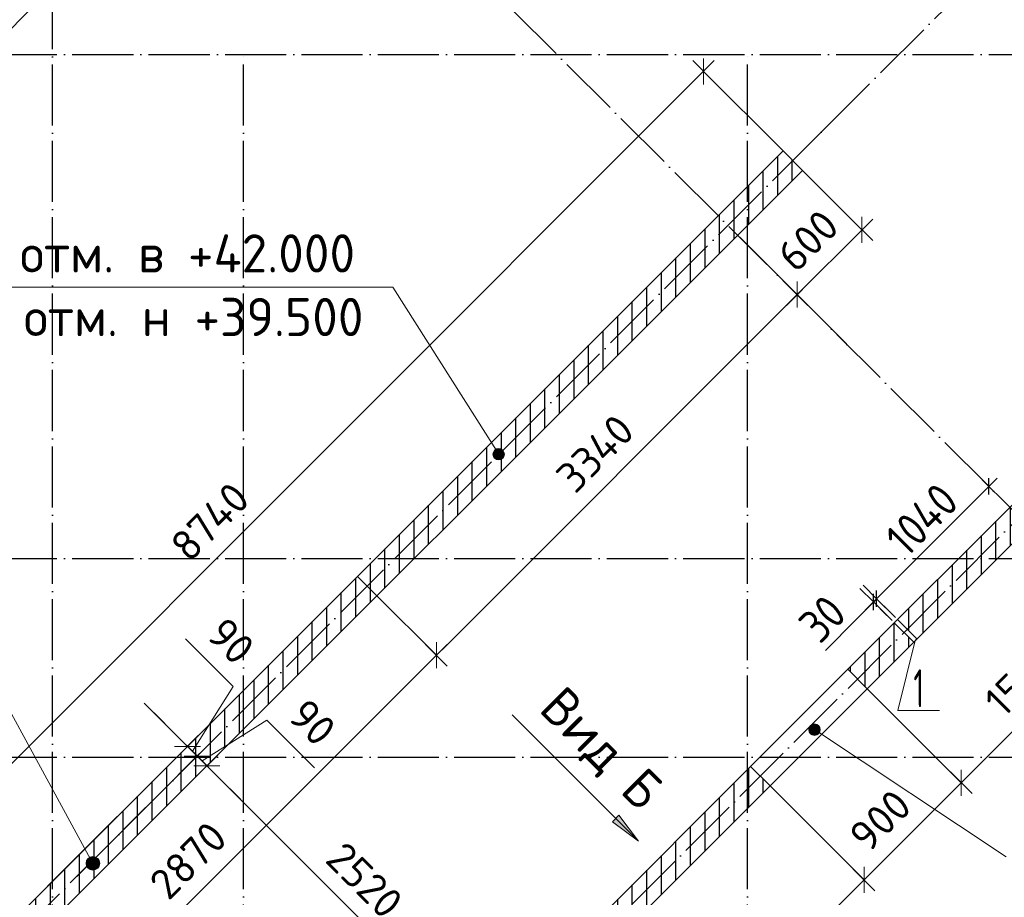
# Model space of a CAD drawing. Header units: millimetres. Extents: x -49773 to 2322955, y -3321 to 58485.
# Tile 535 of 580: x 2113873 to 2120320, y 20322 to 26068. Entities that reach past the tile are written whole.
import ezdxf

# ---------------------------------------------------------------- set-up
doc = ezdxf.new("R2010")
doc.units = ezdxf.units.MM
doc.header["$PDMODE"] = 65
doc.linetypes.add('______11', pattern=[500, 400, -50, 0, -50])
doc.linetypes.add('______5', pattern=[1100, 800, -100, 100, -100])
for name, color, linetype, lineweight in [('Standard', 7, 'Continuous', 25), ('Высотная отметка (окна)', 7, 'Continuous', 13), ('Высотная отметка (отверстия)', 7, 'Continuous', 13), ('Высотная отметки_ общее', 7, 'Continuous', 13), ('Макрос окна_ общее', 7, 'Continuous', 13), ('Размерная линия_ общее', 7, 'Continuous', 13), ('СПДС_РАЗМЕРЫ', 152, 'Continuous', 25), ('Стена_ общее', 7, 'Continuous', 35), ('тонкая', 7, 'Continuous', 25)]:
    doc.layers.add(name, color=color, linetype=linetype, lineweight=lineweight)
doc.layers.add('Осевая линия_ общее', color=7, linetype='______5', lineweight=13, true_color=0xa0a0a0)
doc.styles.add('ISOCPEUR', font='txt')
doc.dimstyles.new('__________2', dxfattribs={"dimtxt": 250, "dimasz": 200, "dimexe": 0, "dimexo": 0, "dimgap": 100, "dimtad": 1, "dimdec": 0, "dimrnd": 1, "dimzin": 12, "dimdsep": 46, "dimtxsty": 'ISOCPEUR', "dimblk": 'ALL_ML_STRICH', "dimblk1": 'ALL_ML_STRICH', "dimblk2": 'ALL_ML_STRICH', "dimsah": 1, "dimcen": 0, "dimclrd": 7, "dimclre": 7, "dimclrt": 7, "dimadec": 0, "dimazin": 0, "dimtfac": 1, "dimtdec": 0, "dimtmove": 1, "dimatfit": 3, "dimfxl": 0, "dimtzin": 0, "dimlwd": 0, "dimlwe": 13, "dimarcsym": 0})

# ---------------------------------------------------------------- blocks, each defined once
blk = doc.blocks.new('ALL_ML_STRICH')
at = {"color": 0, "linetype": 'ByBlock', "lineweight": -2}
for p, q in [((0, -0.5), (0, 0.5)), ((-1, 0), (0.5, 0)), ((-0.3, -0.3), (0.3, 0.3))]:
    blk.add_line(p, q, dxfattribs=at)
blk = doc.blocks.new('*D372')
at = {"layer": 'Defpoints', "color": 0}
for p in [(2118870.740491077, 25209.08150546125), (2112169.946895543, 19549.64560880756), (2112690.625744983, 19028.9667593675)]:
    blk.add_point(p, dxfattribs=at)
at = {"layer": 'СПДС_РАЗМЕРЫ', "color": 7, "lineweight": 13}
for p, q in [((2118870.740491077, 25209.08150546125), (2118350.061641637, 25729.76035490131)), ((2112690.625744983, 19028.9667593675), (2112169.946895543, 19549.64560880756))]:
    blk.add_line(p, q, dxfattribs=at)
at = {"layer": 'СПДС_РАЗМЕРЫ', "color": 7, "lineweight": 0}
blk.add_line((2118208.640285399, 25588.33899866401), (2112311.368251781, 19691.06696504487), dxfattribs=at)
at = {"layer": 'СПДС_РАЗМЕРЫ', "color": 7, "lineweight": 0, "xscale": 200, "yscale": 200, "zscale": 200}
for p, rotation in [((2118350.061641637, 25729.76035490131), 45), ((2112169.946895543, 19549.64560880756), 225)]:
    blk.add_blockref('ALL_ML_STRICH', p, dxfattribs=dict(at, rotation=rotation))
at = {"layer": 'СПДС_РАЗМЕРЫ', "color": 7, "insert": (2115118.582912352, 22781.12433809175), "char_height": 200, "attachment_point": 5, "rotation": 45, "style": 'ISOCPEUR'}
blk.add_mtext('8740', dxfattribs=at)
blk = doc.blocks.new('*D374')
at = {"layer": 'Defpoints', "color": 0}
for p in [(2118998.017102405, 25081.80489413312), (2118573.752576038, 24657.54036776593), (2118963.111295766, 24268.18164803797)]:
    blk.add_point(p, dxfattribs=at)
at = {"layer": 'СПДС_РАЗМЕРЫ', "color": 7, "lineweight": 13}
for p, q in [((2118998.017102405, 25081.80489413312), (2119387.375822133, 24692.44617440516)), ((2118573.752576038, 24657.54036776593), (2118963.111295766, 24268.18164803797))]:
    blk.add_line(p, q, dxfattribs=at)
at = {"layer": 'СПДС_РАЗМЕРЫ', "color": 7, "lineweight": 0}
blk.add_line((2119245.954465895, 24551.02481816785), (2119104.532652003, 24409.60300427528), dxfattribs=at)
at = {"layer": 'СПДС_РАЗМЕРЫ', "color": 7, "lineweight": 0, "xscale": 200, "yscale": 200, "zscale": 200}
for p, rotation in [((2119387.375822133, 24692.44617440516), 45), ((2118963.111295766, 24268.18164803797), 225)]:
    blk.add_blockref('ALL_ML_STRICH', p, dxfattribs=dict(at, rotation=rotation))
at = {"layer": 'СПДС_РАЗМЕРЫ', "color": 7, "insert": (2119033.822202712, 24621.73526745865), "char_height": 200, "attachment_point": 5, "rotation": 45, "style": 'ISOCPEUR'}
blk.add_mtext('600', dxfattribs=at)
blk = doc.blocks.new('*D375')
at = {"layer": 'Defpoints', "color": 0}
for p in [(2116212.005170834, 22295.81365187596), (2114182.623917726, 20266.41170945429), (2114571.982637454, 19877.05298972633)]:
    blk.add_point(p, dxfattribs=at)
at = {"layer": 'СПДС_РАЗМЕРЫ', "color": 7, "lineweight": 13}
for p, q in [((2116212.005170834, 22295.81365187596), (2116601.374235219, 21906.44458749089)), ((2114182.623917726, 20266.41170945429), (2114571.982637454, 19877.05298972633))]:
    blk.add_line(p, q, dxfattribs=at)
at = {"layer": 'СПДС_РАЗМЕРЫ', "color": 7, "lineweight": 0}
blk.add_line((2116459.952878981, 21765.02323125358), (2114713.403993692, 20018.47434596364), dxfattribs=at)
at = {"layer": 'СПДС_РАЗМЕРЫ', "color": 7, "lineweight": 0, "xscale": 200, "yscale": 200, "zscale": 200}
for p, rotation in [((2116601.374235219, 21906.44458749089), 44.9999999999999), ((2114571.982637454, 19877.05298972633), 224.9999999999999)]:
    blk.add_blockref('ALL_ML_STRICH', p, dxfattribs=dict(at, rotation=rotation))
at = {"layer": 'СПДС_РАЗМЕРЫ', "color": 7, "insert": (2114976.256616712, 20564.1696814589), "char_height": 200, "attachment_point": 5, "rotation": 44.9999999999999, "style": 'ISOCPEUR'}
blk.add_mtext('2870', dxfattribs=at)
blk = doc.blocks.new('*D379')
at = {"layer": 'Defpoints', "color": 0}
for p in [(2115098.859200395, 21182.64086140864), (2114182.623917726, 20266.41170945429), (2115964.469723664, 18484.55427468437)]:
    blk.add_point(p, dxfattribs=at)
at = {"layer": 'СПДС_РАЗМЕРЫ', "color": 7, "lineweight": 13}
for p, q in [((2114182.623917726, 20266.41170945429), (2115098.859200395, 21182.64086140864)), ((2115964.469723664, 18484.55427468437), (2116880.704859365, 19400.78327967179))]:
    blk.add_line(p, q, dxfattribs=at)
at = {"layer": 'СПДС_РАЗМЕРЫ', "color": 7, "lineweight": 0}
blk.add_line((2116739.283976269, 19542.20510904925), (2115240.280083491, 21041.21903203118), dxfattribs=at)
at = {"layer": 'СПДС_РАЗМЕРЫ', "color": 7, "lineweight": 0, "xscale": 200, "yscale": 200, "zscale": 200}
for p, rotation in [((2115098.859200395, 21182.64086140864), 134.9998083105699), ((2116880.704859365, 19400.78327967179), 314.9998083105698)]:
    blk.add_blockref('ALL_ML_STRICH', p, dxfattribs=dict(at, rotation=rotation))
at = {"layer": 'СПДС_РАЗМЕРЫ', "color": 7, "insert": (2116131.203859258, 20433.13295363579), "char_height": 200, "attachment_point": 5, "rotation": 314.99980831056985, "style": 'ISOCPEUR'}
blk.add_mtext('2520', dxfattribs=at)
blk = doc.blocks.new('*D380')
at = {"layer": 'Defpoints', "color": 0}
for p in [(2115035.220680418, 21246.2798072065), (2114246.682503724, 20457.74690678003), (2114182.623917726, 20266.41170945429)]:
    blk.add_point(p, dxfattribs=at)
at = {"layer": 'СПДС_РАЗМЕРЫ', "color": 7, "lineweight": 0}
for p, q in [((2114893.799797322, 21387.70163658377), (2114752.378914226, 21529.12346596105)), ((2115491.848214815, 21481.09708730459), (2115067.039940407, 21214.46033430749)), ((2115802.974157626, 21169.96906267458), (2115491.848214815, 21481.09708730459)), ((2115098.859200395, 21182.64086140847), (2115035.220680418, 21246.2798072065)), ((2115240.280083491, 21041.21903203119), (2115381.700966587, 20899.79720265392))]:
    blk.add_line(p, q, dxfattribs=at)
at = {"layer": 'СПДС_РАЗМЕРЫ', "color": 7, "lineweight": 13}
for p, q in [((2114246.682503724, 20457.74690678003), (2115035.220680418, 21246.2798072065)), ((2114182.623917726, 20266.41170945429), (2115098.859200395, 21182.64086140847))]:
    blk.add_line(p, q, dxfattribs=at)
at = {"layer": 'СПДС_РАЗМЕРЫ', "color": 7, "lineweight": 0, "xscale": 200, "yscale": 200, "zscale": 200}
for p, rotation in [((2115035.220680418, 21246.2798072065), 314.9998083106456), ((2115098.859200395, 21182.64086140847), 134.9998083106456)]:
    blk.add_blockref('ALL_ML_STRICH', p, dxfattribs=dict(at, rotation=rotation))
at = {"layer": 'СПДС_РАЗМЕРЫ', "color": 7, "insert": (2115788.833015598, 21466.95395808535), "char_height": 200, "attachment_point": 5, "rotation": 314.99980831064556, "style": 'ISOCPEUR'}
blk.add_mtext('90', dxfattribs=at)
blk = doc.blocks.new('*D381')
at = {"layer": 'Defpoints', "color": 0}
for p in [(2115035.220680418, 21246.27980720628), (2114246.682503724, 20457.74690677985), (2114055.346877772, 20393.68960105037)]:
    blk.add_point(p, dxfattribs=at)
at = {"layer": 'СПДС_РАЗМЕРЫ', "color": 7, "lineweight": 0}
for p, q in [((2114958.915073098, 22014.03379500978), (2115270.041015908, 21702.90577037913)), ((2115270.041015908, 21702.90577037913), (2115003.401420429, 21278.09928010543)), ((2114830.161277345, 21451.34058238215), (2114688.74039425, 21592.76241175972)), ((2114971.582160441, 21309.91875300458), (2115035.220680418, 21246.27980720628)), ((2115176.641563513, 21104.85797782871), (2115318.062446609, 20963.43614845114))]:
    blk.add_line(p, q, dxfattribs=at)
at = {"layer": 'СПДС_РАЗМЕРЫ', "color": 7, "lineweight": 13}
for p, q in [((2114055.346877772, 20393.68960105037), (2114971.582160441, 21309.91875300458)), ((2114246.682503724, 20457.74690677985), (2115035.220680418, 21246.27980720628))]:
    blk.add_line(p, q, dxfattribs=at)
at = {"layer": 'СПДС_РАЗМЕРЫ', "color": 7, "lineweight": 0, "xscale": 200, "yscale": 200, "zscale": 200}
for p, rotation in [((2114971.582160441, 21309.91875300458), 314.9998083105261), ((2115035.220680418, 21246.27980720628), 134.999808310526)]:
    blk.add_blockref('ALL_ML_STRICH', p, dxfattribs=dict(at, rotation=rotation))
at = {"layer": 'СПДС_РАЗМЕРЫ', "color": 7, "insert": (2115255.89987388, 21999.89066578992), "char_height": 200, "attachment_point": 5, "rotation": 314.999808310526, "style": 'ISOCPEUR'}
blk.add_mtext('90', dxfattribs=at)
blk = doc.blocks.new('*D388')
at = {"layer": 'Defpoints', "color": 0}
for p in [(2119422.445947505, 21687.52665273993), (2118785.938061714, 21051.2423323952), (2119401.64173865, 20435.53865545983)]:
    blk.add_point(p, dxfattribs=at)
at = {"layer": 'СПДС_РАЗМЕРЫ', "color": 7, "lineweight": 13}
for p, q in [((2119422.445947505, 21687.52665273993), (2120038.037841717, 21071.93475852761)), ((2118785.938061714, 21051.2423323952), (2119401.64173865, 20435.53865545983))]:
    blk.add_line(p, q, dxfattribs=at)
at = {"layer": 'СПДС_РАЗМЕРЫ', "color": 7, "lineweight": 0}
blk.add_line((2119896.61648548, 20930.51340229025), (2119543.063094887, 20576.96001169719), dxfattribs=at)
at = {"layer": 'СПДС_РАЗМЕРЫ', "color": 7, "lineweight": 0, "xscale": 200, "yscale": 200, "zscale": 200}
for p, rotation in [((2120038.037841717, 21071.93475852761), 45.00000000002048), ((2119401.64173865, 20435.53865545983), 225.0000000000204)]:
    blk.add_blockref('ALL_ML_STRICH', p, dxfattribs=dict(at, rotation=rotation))
at = {"layer": 'СПДС_РАЗМЕРЫ', "color": 7, "insert": (2119507.707441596, 20824.44707088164), "char_height": 200, "attachment_point": 5, "rotation": 45.00000000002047, "style": 'ISOCPEUR'}
blk.add_mtext('900', dxfattribs=at)
blk = doc.blocks.new('*D389')
at = {"layer": 'Defpoints', "color": 0}
for p in [(2120419.303113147, 22811.98983065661), (2119422.334164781, 21687.63843546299), (2120037.814276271, 21072.15832397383)]:
    blk.add_point(p, dxfattribs=at)
at = {"layer": 'СПДС_РАЗМЕРЫ', "color": 7, "lineweight": 13}
for p, q in [((2120419.303113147, 22811.98983065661), (2121098.47444805, 22132.81849575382)), ((2119422.334164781, 21687.63843546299), (2120037.814276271, 21072.15832397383))]:
    blk.add_line(p, q, dxfattribs=at)
at = {"layer": 'СПДС_РАЗМЕРЫ', "color": 7, "lineweight": 0}
blk.add_line((2120957.053091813, 21991.39713951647), (2120179.235632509, 21213.57968021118), dxfattribs=at)
at = {"layer": 'СПДС_РАЗМЕРЫ', "color": 7, "lineweight": 0, "xscale": 200, "yscale": 200, "zscale": 200}
for p, rotation in [((2121098.47444805, 22132.81849575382), 45.00000000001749), ((2120037.814276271, 21072.15832397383), 225.0000000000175)]:
    blk.add_blockref('ALL_ML_STRICH', p, dxfattribs=dict(at, rotation=rotation))
at = {"layer": 'СПДС_РАЗМЕРЫ', "color": 7, "insert": (2120426.723005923, 21743.90976610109), "char_height": 200, "attachment_point": 5, "rotation": 45.000000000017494, "style": 'ISOCPEUR'}
blk.add_mtext('1500', dxfattribs=at)
blk = doc.blocks.new('*D390')
at = {"layer": 'Defpoints', "color": 0}
for p in [(2118785.938061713, 21051.24233239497), (2114783.608525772, 17049.11949216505), (2115399.191985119, 16433.53603281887)]:
    blk.add_point(p, dxfattribs=at)
at = {"layer": 'СПДС_РАЗМЕРЫ', "color": 7, "lineweight": 13}
for p, q in [((2118785.938061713, 21051.24233239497), (2119401.418173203, 20435.76222090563)), ((2114783.608525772, 17049.11949216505), (2115399.191985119, 16433.53603281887))]:
    blk.add_line(p, q, dxfattribs=at)
at = {"layer": 'СПДС_РАЗМЕРЫ', "color": 7, "lineweight": 0}
blk.add_line((2119259.996816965, 20294.34086466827), (2115540.613341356, 16574.95738905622), dxfattribs=at)
at = {"layer": 'СПДС_РАЗМЕРЫ', "color": 7, "lineweight": 0, "xscale": 200, "yscale": 200, "zscale": 200}
for p, rotation in [((2119401.418173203, 20435.76222090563), 45.00000000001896), ((2115399.191985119, 16433.53603281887), 225.000000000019)]:
    blk.add_blockref('ALL_ML_STRICH', p, dxfattribs=dict(at, rotation=rotation))
at = {"layer": 'СПДС_РАЗМЕРЫ', "color": 7, "insert": (2117739.717943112, 19056.9047032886), "char_height": 200, "attachment_point": 5, "rotation": 45.00000000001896, "style": 'ISOCPEUR'}
blk.add_mtext('5660', dxfattribs=at)
blk = doc.blocks.new('*D1033')
at = {"layer": 'Defpoints', "color": 0}
for p in [(2118573.752576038, 24657.54036776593), (2116212.005170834, 22295.81365187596), (2116601.363890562, 21906.454932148)]:
    blk.add_point(p, dxfattribs=at)
at = {"layer": 'СПДС_РАЗМЕРЫ', "color": 7, "lineweight": 13}
for p, q in [((2118573.752576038, 24657.54036776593), (2118963.100951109, 24268.19199269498)), ((2116212.005170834, 22295.81365187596), (2116601.363890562, 21906.454932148))]:
    blk.add_line(p, q, dxfattribs=at)
at = {"layer": 'СПДС_РАЗМЕРЫ', "color": 7, "lineweight": 0}
blk.add_line((2118821.679594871, 24126.77063645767), (2116742.785246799, 22047.87628838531), dxfattribs=at)
at = {"layer": 'СПДС_РАЗМЕРЫ', "color": 7, "lineweight": 0, "xscale": 200, "yscale": 200, "zscale": 200}
for p, rotation in [((2118963.100951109, 24268.19199269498), 45.00000000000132), ((2116601.363890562, 21906.454932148), 225.0000000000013)]:
    blk.add_blockref('ALL_ML_STRICH', p, dxfattribs=dict(at, rotation=rotation))
at = {"layer": 'СПДС_РАЗМЕРЫ', "color": 7, "insert": (2117640.811064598, 23228.7448186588), "char_height": 200, "attachment_point": 5, "rotation": 45.00000000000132, "style": 'ISOCPEUR'}
blk.add_mtext('3340', dxfattribs=at)

msp = doc.modelspace()

# ---------------------------------------------------------------- hatches: boundary and pattern name
at = {"layer": 'Высотная отметка (окна)', "linetype": 'Continuous', "lineweight": 13, "transparency": 33554687}
for points in [[(2117041.466716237, 23241.33516689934), (2116976.964763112, 23241.33516689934), (2116971.715739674, 23222.58516689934)], [(2117041.466716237, 23241.33516689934), (2116971.715739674, 23222.58516689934), (2117046.715739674, 23222.58516689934)], [(2117046.715739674, 23222.58516689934), (2116971.715739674, 23222.58516689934), (2116976.964763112, 23203.84127041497)], [(2117027.965739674, 23254.83614346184), (2116990.465739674, 23254.83614346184), (2116976.964763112, 23241.33516689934)], [(2117027.965739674, 23254.83614346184), (2116976.964763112, 23241.33516689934), (2117041.466716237, 23241.33516689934)], [(2117046.715739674, 23222.58516689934), (2116976.964763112, 23203.84127041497), (2117041.466716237, 23203.84127041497)], [(2116990.465739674, 23254.83614346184), (2117027.965739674, 23254.83614346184), (2117009.215739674, 23260.08516689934)], [(2117041.466716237, 23203.84127041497), (2116976.964763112, 23203.84127041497), (2116990.465739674, 23190.34029385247)], [(2117041.466716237, 23203.84127041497), (2116990.465739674, 23190.34029385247), (2117027.965739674, 23190.34029385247)], [(2117027.965739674, 23190.34029385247), (2116990.465739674, 23190.34029385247), (2117009.215739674, 23185.09127041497)], [(2119109.027728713, 21438.19883569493), (2119044.525775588, 21438.19883569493), (2119039.276752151, 21419.44883569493)], [(2119109.027728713, 21438.19883569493), (2119039.276752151, 21419.44883569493), (2119114.276752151, 21419.44883569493)], [(2119114.276752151, 21419.44883569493), (2119039.276752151, 21419.44883569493), (2119044.525775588, 21400.70493921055)], [(2119095.526752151, 21451.69981225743), (2119058.026752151, 21451.69981225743), (2119044.525775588, 21438.19883569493)], [(2119095.526752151, 21451.69981225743), (2119044.525775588, 21438.19883569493), (2119109.027728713, 21438.19883569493)], [(2119114.276752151, 21419.44883569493), (2119044.525775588, 21400.70493921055), (2119109.027728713, 21400.70493921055)], [(2119058.026752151, 21451.69981225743), (2119095.526752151, 21451.69981225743), (2119076.776752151, 21456.94883569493)], [(2119109.027728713, 21400.70493921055), (2119044.525775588, 21400.70493921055), (2119058.026752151, 21387.20396264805)], [(2119109.027728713, 21400.70493921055), (2119058.026752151, 21387.20396264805), (2119095.526752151, 21387.20396264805)], [(2119095.526752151, 21387.20396264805), (2119058.026752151, 21387.20396264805), (2119076.776752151, 21381.95493921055)]]:
    msp.add_hatch(color=7, dxfattribs=at).paths.add_polyline_path(points)
at = {"layer": 'Высотная отметки_ общее', "linetype": 'Continuous', "lineweight": 13, "transparency": 33554687}
for points in [[(2114310.329386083, 20558.24274747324), (2114382.491251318, 20510.23859708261), (2114323.067423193, 20577.82892911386)], [(2114323.067423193, 20577.82892911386), (2114395.229288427, 20529.83088223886), (2114344.124552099, 20587.95466153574)], [(2114323.067423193, 20577.82892911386), (2114382.491251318, 20510.23859708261), (2114395.229288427, 20529.83088223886)], [(2114344.124552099, 20587.95466153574), (2114395.229288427, 20529.83088223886), (2114396.694132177, 20552.69465177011)], [(2114344.124552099, 20587.95466153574), (2114396.694132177, 20552.69465177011), (2114366.982218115, 20586.48981778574)], [(2114366.982218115, 20586.48981778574), (2114396.694132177, 20552.69465177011), (2114386.568399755, 20573.75178067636)], [(2114308.852335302, 20535.38508145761), (2114361.434122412, 20500.11286466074), (2114310.329386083, 20558.24274747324)], [(2114338.57035288, 20501.58991544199), (2114308.852335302, 20535.38508145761), (2114318.978067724, 20514.32184903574)], [(2114308.852335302, 20535.38508145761), (2114338.57035288, 20501.58991544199), (2114361.434122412, 20500.11286466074)], [(2114310.329386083, 20558.24274747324), (2114361.434122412, 20500.11286466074), (2114382.491251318, 20510.23859708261)]]:
    msp.add_hatch(color=7, dxfattribs=at).paths.add_polyline_path(points)
at = {"layer": 'Осевая линия_ общее', "linetype": 'Continuous', "lineweight": 13, "transparency": 33554687}
msp.add_hatch(color=7, dxfattribs=at).paths.add_polyline_path([(2117754.054596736, 20816.56196002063), (2117923.761950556, 20689.27928673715), (2117796.474961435, 20858.98232471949)])
at = {"layer": 'тонкая'}
h = msp.add_hatch(dxfattribs=at)
h.set_pattern_fill('ANSI31', color=256, scale=30, angle=45)
h.set_pattern_definition([(90, (0, 0), (-95.25, 5.832380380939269e-15), [])])
edge = h.paths.add_edge_path()
edge.add_line((2112810.83273897, 19021.89714202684), (2112747.194463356, 19085.53547774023))
edge.add_line((2114088.336926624, 20426.67794100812), (2112747.194463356, 19085.53547774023))
edge.add_line((2114088.336926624, 20299.40132968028), (2114088.336926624, 20426.67794100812))
edge.add_line((2112810.83273897, 19021.89714202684), (2114088.336926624, 20299.40132968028))
edge = h.paths.add_edge_path()
edge.add_line((2114055.341321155, 20139.12911288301), (2114088.336926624, 20172.12471835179))
edge.add_line((2112874.471014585, 18958.25880631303), (2114055.341321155, 20139.12911288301))
edge.add_line((2112874.471014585, 18958.25880631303), (2112810.83273897, 19021.89714202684))
edge.add_line((2112810.83273897, 19021.89714202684), (2114088.336926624, 20299.40132968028))
edge.add_line((2114088.336926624, 20172.1247183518), (2114088.336926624, 20299.40132968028))
edge = h.paths.add_edge_path()
edge.add_line((2114088.336926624, 20106.13351374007), (2114088.336926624, 20172.1247183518))
edge.add_line((2114088.336926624, 20172.1247183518), (2114088.336926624, 20299.40132968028))
edge.add_line((2114088.336926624, 20299.40132968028), (2115028.382092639, 21239.44649569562))
edge.add_line((2115028.382092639, 21239.44649569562), (2115155.658703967, 21239.44649569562))
edge.add_line((2114182.623917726, 20266.41170945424), (2115155.658703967, 21239.44649569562))
edge.add_line((2115338.330823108, 19110.69726160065), (2114182.623917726, 20266.41170945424))
edge.add_line((2115338.330823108, 18856.13985690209), (2115338.330823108, 19110.69726160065))
edge.add_line((2114088.336926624, 20106.13351374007), (2115338.330823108, 18856.13985690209))
edge = h.paths.add_edge_path()
edge.add_line((2114088.336926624, 20299.40132968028), (2114088.336926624, 20426.67794100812))
edge.add_line((2114901.105481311, 21239.44649569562), (2114088.336926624, 20426.67794100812))
edge.add_line((2114901.105481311, 21239.44649569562), (2115028.382092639, 21239.44649569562))
edge.add_line((2114088.336926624, 20299.40132968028), (2115028.382092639, 21239.44649569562))
edge = h.paths.add_edge_path()
edge.add_line((2114783.609061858, 17049.11895607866), (2115338.330823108, 17603.81008542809))
edge.add_line((2114783.609061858, 17049.11895607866), (2114720.020680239, 17112.70739774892))
edge.add_line((2115338.330823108, 17731.01754061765), (2114720.020680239, 17112.70739774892))
edge.add_line((2115338.330823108, 17603.81008542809), (2115338.330823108, 17731.01754061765))
edge = h.paths.add_edge_path()
edge.add_line((2114720.020680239, 17112.70739774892), (2114656.321793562, 17176.40634458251))
edge.add_line((2115338.330823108, 17858.41537412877), (2114656.321793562, 17176.40634458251))
edge.add_line((2115338.330823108, 17731.01754061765), (2115338.330823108, 17858.41537412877))
edge.add_line((2115338.330823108, 17731.01754061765), (2114720.020680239, 17112.70739774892))
edge = h.paths.add_edge_path()
edge.add_line((2116342.983884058, 18684.37764382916), (2116379.504384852, 18644.92615325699))
edge.add_line((2116131.14747812, 18396.58296086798), (2116379.504384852, 18644.92615325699))
edge.add_line((2116052.693502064, 18445.38021957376), (2116131.14747812, 18396.58296086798))
edge.add_line((2116287.344206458, 18680.03092396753), (2116052.693502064, 18445.38021957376))
edge.add_arc((2116312.414424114, 18717.40048674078), 45.00000039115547, 236.1434202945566, 312.7906318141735)
edge = h.paths.add_edge_path()
edge.add_line((2115974.149143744, 18494.23369476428), (2116052.693502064, 18445.38021957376))
edge.add_line((2118638.330823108, 21158.41537412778), (2115974.149143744, 18494.23369476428))
edge.add_line((2118638.330823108, 21031.01754061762), (2118638.330823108, 21158.41537412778))
edge.add_line((2118638.330823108, 21031.01754061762), (2116349.783986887, 18742.4707043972))
edge.add_arc((2116312.414424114, 18717.40048674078), 45.00000039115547, 33.85657970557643, 236.1434202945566)
edge.add_line((2116287.344206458, 18680.03092396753), (2116052.693502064, 18445.38021957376))
edge = h.paths.add_edge_path()
edge.add_arc((2116312.414424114, 18717.40048674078), 45.00000039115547, 312.7906318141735, 393.8565797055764)
edge.add_line((2118638.330823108, 21031.01754061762), (2116349.783986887, 18742.4707043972))
edge.add_line((2118638.330823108, 20903.6278584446), (2118638.330823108, 21031.01754061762))
edge.add_line((2116379.504384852, 18644.92615325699), (2118638.330823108, 20903.6278584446))
edge.add_line((2116342.983884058, 18684.37764382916), (2116379.504384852, 18644.92615325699))
edge = h.paths.add_edge_path()
edge.add_line((2120273.918659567, 22539.44649569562), (2119751.00781092, 22016.53564704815))
edge.add_line((2119743.981627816, 22016.53564704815), (2119751.00781092, 22016.53564704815))
edge.add_line((2119683.915278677, 22076.60199618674), (2119743.981627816, 22016.53564704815))
edge.add_line((2120146.759778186, 22539.44649569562), (2119683.915278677, 22076.60199618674))
edge.add_line((2120146.759778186, 22539.44649569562), (2120273.918659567, 22539.44649569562))
edge = h.paths.add_edge_path()
edge.add_line((2120355.633668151, 22875.65927565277), (2120019.467595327, 22539.44649569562))
edge.add_line((2120419.303113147, 22811.98983065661), (2120355.633668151, 22875.65927565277))
edge.add_line((2120419.303113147, 22811.98983065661), (2120146.759778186, 22539.44649569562))
edge.add_line((2120019.467595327, 22539.44649569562), (2120146.759778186, 22539.44649569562))
edge = h.paths.add_edge_path()
edge.add_line((2120146.759778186, 22539.44649569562), (2120273.918659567, 22539.44649569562))
edge.add_line((2120419.303113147, 22811.98983065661), (2120146.759778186, 22539.44649569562))
edge.add_line((2120482.882553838, 22748.41038996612), (2120419.303113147, 22811.98983065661))
edge.add_line((2120482.882553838, 22748.41038996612), (2120273.918659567, 22539.44649569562))
edge = h.paths.add_edge_path()
edge.add_line((2120826.214096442, 23091.74193257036), (2120482.882553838, 22748.41038996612))
edge.add_line((2120482.882553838, 22748.41038996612), (2120419.303113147, 22811.98983065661))
edge.add_line((2120843.56628337, 23236.25300087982), (2120419.303113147, 22811.98983065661))
edge.add_line((2120894.53790093, 23185.2789395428), (2120843.56628337, 23236.25300087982))
edge.add_line((2120845.517086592, 23149.63664013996), (2120894.53790093, 23185.2789395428))
edge.add_arc((2120815.186773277, 23127.58392390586), 37.50000265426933, 36.02033823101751, 287.1012951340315)
edge = h.paths.add_edge_path()
edge.add_arc((2115591.218535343, 18732.41109384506), 45.00000039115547, 328.1189746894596, 688.1189746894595)
edge.add_line((2115629.430134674, 18708.64402183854), (2115922.937922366, 18526.08634703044))
edge.add_line((2115964.469723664, 18484.5542746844), (2115922.937922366, 18526.08634703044))
edge.add_line((2115974.149143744, 18494.23369476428), (2115964.469723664, 18484.5542746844))
edge.add_line((2115974.149143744, 18494.23369476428), (2116052.693502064, 18445.38021957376))
edge.add_line((2116052.693502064, 18445.38021957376), (2115338.330823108, 17731.01754061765))
edge.add_line((2115338.330823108, 17731.01754061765), (2115338.330823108, 17858.41537412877))
edge.add_line((2115837.193112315, 18357.27766333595), (2115338.330823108, 17858.41537412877))
edge.add_line((2115338.330823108, 18856.13985690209), (2115837.193112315, 18357.27766333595))
edge.add_line((2115338.330823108, 18856.13985690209), (2115338.330823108, 19110.69726160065))
edge.add_line((2115922.937922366, 18526.08634703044), (2115338.330823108, 19110.69726160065))
edge.add_line((2115629.430134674, 18708.64402183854), (2115922.937922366, 18526.08634703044))
edge = h.paths.add_edge_path()
edge.add_line((2116328.382092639, 22539.44649569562), (2116983.876803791, 23194.94120684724))
edge.add_line((2116201.105481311, 22539.44649569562), (2116328.382092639, 22539.44649569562))
edge.add_line((2116960.718704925, 23299.05971930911), (2116201.105481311, 22539.44649569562))
edge.add_line((2116989.132623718, 23254.25405782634), (2116960.718704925, 23299.05971930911))
edge.add_arc((2117009.215739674, 23222.58516689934), 37.50000265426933, 122.3811998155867, 227.4910856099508)
edge = h.paths.add_edge_path()
edge.add_line((2115338.330823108, 21549.39522616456), (2115338.330823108, 21676.6718374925))
edge.add_line((2116201.105481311, 22539.44649569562), (2115338.330823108, 21676.6718374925))
edge.add_line((2116201.105481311, 22539.44649569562), (2116328.382092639, 22539.44649569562))
edge.add_line((2115338.330823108, 21549.39522616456), (2116328.382092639, 22539.44649569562))
edge = h.paths.add_edge_path()
edge.add_line((2115338.330823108, 21549.39522616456), (2116328.382092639, 22539.44649569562))
edge.add_line((2116328.382092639, 22539.44649569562), (2116455.658703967, 22539.44649569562))
edge.add_line((2115338.330823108, 21422.11861483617), (2116455.658703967, 22539.44649569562))
edge.add_line((2115338.330823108, 21422.11861483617), (2115338.330823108, 21549.39522616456))
edge = h.paths.add_edge_path()
edge.add_line((2115028.382092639, 21239.44649569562), (2115338.330823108, 21549.39522616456))
edge.add_line((2114901.105481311, 21239.44649569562), (2115028.382092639, 21239.44649569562))
edge.add_line((2115338.330823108, 21676.6718374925), (2114901.105481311, 21239.44649569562))
edge.add_line((2115338.330823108, 21549.39522616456), (2115338.330823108, 21676.6718374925))
edge = h.paths.add_edge_path()
edge.add_line((2115338.330823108, 21422.11861483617), (2115338.330823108, 21549.39522616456))
edge.add_line((2115155.658703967, 21239.44649569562), (2115338.330823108, 21422.11861483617))
edge.add_line((2115028.382092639, 21239.44649569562), (2115155.658703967, 21239.44649569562))
edge.add_line((2115028.382092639, 21239.44649569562), (2115338.330823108, 21549.39522616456))
edge = h.paths.add_edge_path()
edge.add_arc((2117009.215739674, 23222.58516689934), 37.50000265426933, 227.4910856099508, 402.5089143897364)
edge.add_line((2117036.859699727, 23247.92410278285), (2118510.114270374, 24721.17867342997))
edge.add_line((2118573.752576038, 24657.54036776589), (2118510.114270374, 24721.17867342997))
edge.add_line((2116455.658703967, 22539.44649569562), (2118573.752576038, 24657.54036776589))
edge.add_line((2116328.382092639, 22539.44649569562), (2116455.658703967, 22539.44649569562))
edge.add_line((2116328.382092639, 22539.44649569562), (2116983.876803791, 23194.94120684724))
edge = h.paths.add_edge_path()
edge.add_line((2118510.114270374, 24721.17867342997), (2118638.330823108, 24849.39522616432))
edge.add_line((2118510.114270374, 24721.17867342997), (2118446.47596471, 24784.81697909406))
edge.add_line((2118638.330823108, 24976.6718374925), (2118446.47596471, 24784.81697909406))
edge.add_line((2118638.330823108, 24849.39522616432), (2118638.330823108, 24976.6718374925))
edge = h.paths.add_edge_path()
edge.add_line((2118573.752576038, 24657.54036776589), (2118638.330823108, 24722.11861483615))
edge.add_line((2118573.752576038, 24657.54036776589), (2118510.114270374, 24721.17867342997))
edge.add_line((2118510.114270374, 24721.17867342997), (2118638.330823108, 24849.39522616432))
edge.add_line((2118638.330823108, 24722.11861483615), (2118638.330823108, 24849.39522616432))
edge = h.paths.add_edge_path()
edge.add_line((2118446.47596471, 24784.81697909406), (2116960.718704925, 23299.05971930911))
edge.add_line((2118510.114270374, 24721.17867342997), (2118446.47596471, 24784.81697909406))
edge.add_line((2117036.859699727, 23247.92410278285), (2118510.114270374, 24721.17867342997))
edge.add_arc((2117009.215739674, 23222.58516689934), 37.50000265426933, 42.50891438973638, 122.3811998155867)
edge.add_line((2116989.132623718, 23254.25405782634), (2116960.718704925, 23299.05971930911))
edge = h.paths.add_edge_path()
edge.add_line((2112754.264050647, 18965.32845370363), (2112810.83273897, 19021.89714202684))
edge.add_line((2112690.625744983, 19028.96675936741), (2112754.264050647, 18965.32845370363))
edge.add_line((2112747.194463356, 19085.53547774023), (2112690.625744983, 19028.9667593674))
edge.add_line((2112810.83273897, 19021.89714202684), (2112747.194463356, 19085.53547774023))
edge = h.paths.add_edge_path()
edge.add_line((2112874.471014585, 18958.25880631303), (2112810.83273897, 19021.89714202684))
edge.add_line((2112817.902356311, 18901.69014803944), (2112874.471014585, 18958.25880631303))
edge.add_line((2112754.264050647, 18965.32845370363), (2112817.902356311, 18901.69014803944))
edge.add_line((2112754.264050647, 18965.32845370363), (2112810.83273897, 19021.89714202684))
edge = h.paths.add_edge_path()
edge.add_line((2114720.020680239, 17112.70739774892), (2114663.454591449, 17056.14130895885))
edge.add_line((2114599.754147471, 17119.83869849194), (2114663.454591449, 17056.14130895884))
edge.add_line((2114656.321793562, 17176.40634458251), (2114599.754147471, 17119.83869849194))
edge.add_line((2114720.020680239, 17112.70739774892), (2114656.321793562, 17176.40634458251))
edge = h.paths.add_edge_path()
edge.add_line((2114727.042965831, 16992.55598364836), (2114783.609061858, 17049.11895607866))
edge.add_line((2114663.454591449, 17056.14130895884), (2114727.042965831, 16992.55598364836))
edge.add_line((2114720.020680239, 17112.70739774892), (2114663.454591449, 17056.14130895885))
edge.add_line((2114783.609061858, 17049.11895607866), (2114720.020680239, 17112.70739774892))
edge = h.paths.add_edge_path()
edge.add_line((2118722.2468383, 21114.93355580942), (2118785.945755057, 21051.23463905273))
edge.add_line((2118638.330823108, 20903.6278584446), (2118785.945755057, 21051.23463905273))
edge.add_line((2118638.330823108, 20903.6278584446), (2118638.330823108, 21031.01754061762))
edge.add_line((2118722.2468383, 21114.93355580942), (2118638.330823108, 21031.01754061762))
edge = h.paths.add_edge_path()
edge.add_line((2118722.2468383, 21114.93355580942), (2118638.330823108, 21031.01754061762))
edge.add_line((2118638.330823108, 21031.01754061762), (2118638.330823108, 21158.41537412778))
edge.add_line((2118658.547921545, 21178.63247256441), (2118638.330823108, 21158.41537412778))
edge.add_line((2118658.547921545, 21178.63247256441), (2118722.2468383, 21114.93355580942))
edge = h.paths.add_edge_path()
edge.add_line((2119599.081735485, 22119.00222716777), (2119662.698622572, 22055.38534008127))
edge.add_line((2119662.698622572, 22055.38534008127), (2119358.642941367, 21751.32965887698))
edge.add_line((2119358.642941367, 21751.32965887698), (2119295.047175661, 21814.92542458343))
edge.add_line((2119599.081735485, 22119.00222716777), (2119295.047175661, 21814.92542458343))
edge = h.paths.add_edge_path()
edge.add_line((2119662.698622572, 22055.38534008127), (2119358.642941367, 21751.32965887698))
edge.add_line((2119662.698622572, 22055.38534008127), (2119726.278063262, 21991.80589939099))
edge.add_line((2119726.278063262, 21991.80589939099), (2119422.222382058, 21687.75021818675))
edge.add_line((2119422.222382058, 21687.75021818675), (2119358.642941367, 21751.32965887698))
edge = h.paths.add_edge_path()
edge.add_line((2120019.467595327, 22539.44649569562), (2120146.759778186, 22539.44649569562))
edge.add_line((2120146.759778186, 22539.44649569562), (2119683.915278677, 22076.60199618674))
edge.add_line((2119620.296917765, 22140.22035709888), (2119683.915278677, 22076.60199618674))
edge.add_line((2120019.467595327, 22539.44649569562), (2119620.296917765, 22140.22035709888))
edge = h.paths.add_edge_path()
edge.add_line((2120843.56628337, 23236.25300087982), (2120419.303113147, 22811.98983065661))
edge.add_line((2120419.303113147, 22811.98983065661), (2120355.633668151, 22875.65927565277))
edge.add_line((2120779.868893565, 23299.95344458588), (2120355.633668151, 22875.65927565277))
edge.add_line((2120843.56628337, 23236.25300087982), (2120779.868893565, 23299.95344458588))
edge = h.paths.add_edge_path()
edge.add_line((2115338.330823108, 17603.81008542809), (2115338.330823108, 17731.01754061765))
edge.add_line((2116052.693502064, 18445.38021957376), (2115338.330823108, 17731.01754061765))
edge.add_line((2116052.693502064, 18445.38021957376), (2116131.14747812, 18396.58296086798))
edge.add_line((2115338.330823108, 17603.81008542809), (2116131.14747812, 18396.58296086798))
edge = h.paths.add_edge_path()
edge.add_line((2118638.330823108, 24849.39522616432), (2118934.378796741, 25145.44319979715))
edge.add_line((2118638.330823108, 24849.39522616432), (2118638.330823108, 24976.6718374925))
edge.add_line((2118870.740491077, 25209.08150546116), (2118638.330823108, 24976.6718374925))
edge.add_line((2118934.378796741, 25145.44319979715), (2118870.740491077, 25209.08150546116))
edge = h.paths.add_edge_path()
edge.add_line((2118638.330823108, 24722.11861483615), (2118998.017102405, 25081.80489413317))
edge.add_line((2118638.330823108, 24722.11861483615), (2118638.330823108, 24849.39522616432))
edge.add_line((2118638.330823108, 24849.39522616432), (2118934.378796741, 25145.44319979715))
edge.add_line((2118998.017102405, 25081.80489413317), (2118934.378796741, 25145.44319979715))

# ---------------------------------------------------------------- linework, layer by layer
at = {"layer": 'Высотная отметка (окна)', "color": 7, "linetype": 'Continuous', "lineweight": 13, "transparency": 33554687}
for p, q in [((2116971.715739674, 23222.58516689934), (2116971.715739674, 23222.58516689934)), ((2117009.215739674, 23260.08516689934), (2117009.215739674, 23260.08516689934)), ((2117046.715739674, 23222.58516689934), (2117046.715739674, 23222.58516689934)), ((2117009.215739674, 23185.09127041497), (2117009.215739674, 23185.09127041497)), ((2119039.276752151, 21419.44883569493), (2119039.276752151, 21419.44883569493)), ((2119076.776752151, 21456.94883569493), (2119076.776752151, 21456.94883569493)), ((2119076.776752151, 21419.44883569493), (2120331.454028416, 20587.17402155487)), ((2119114.276752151, 21419.44883569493), (2119114.276752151, 21419.44883569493)), ((2119076.776752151, 21381.95493921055), (2119076.776752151, 21381.95493921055))]:
    msp.add_line(p, q, dxfattribs=at)
for centre in [(2117009.215739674, 23222.58516689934), (2119076.776752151, 21419.44883569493)]:
    msp.add_circle(centre, 37.50000265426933, dxfattribs=at)
at = {"layer": 'Высотная отметка (отверстия)', "color": 7, "linetype": 'Continuous', "lineweight": 13, "transparency": 33554687}
msp.add_lwpolyline([(2119736.886391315, 22002.4142274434), (2119621.435236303, 21544.60688557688), (2119895.676799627, 21544.60688557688)], dxfattribs=at)
at = {"layer": 'Высотная отметки_ общее', "color": 7, "linetype": 'Continuous', "lineweight": 13, "transparency": 33554687}
for p, q in [((2114323.067423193, 20577.82892911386), (2114323.067423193, 20577.82892911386)), ((2114386.568399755, 20573.75178067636), (2114386.568399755, 20573.75178067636)), ((2114318.978067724, 20514.32184903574), (2114318.978067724, 20514.32184903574)), ((2114382.491251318, 20510.23859708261), (2114382.491251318, 20510.23859708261))]:
    msp.add_line(p, q, dxfattribs=at)
for points in [[(2117009.215739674, 23222.58516689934), (2116315.398601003, 24316.659380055), (2113781.304601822, 24316.659380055)], [(2114352.77323374, 20544.03376309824), (2113542.298793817, 22029.22058901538), (2111036.979105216, 22029.22058901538)]]:
    msp.add_lwpolyline(points, dxfattribs=at)
msp.add_circle((2114352.77323374, 20544.03376309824), 45.00000039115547, dxfattribs=at)
at = {"layer": 'Макрос окна_ общее', "color": 7, "linetype": 'Continuous', "lineweight": -3, "transparency": 33554687}
for p, q in [((2119620.207730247, 22140.30954461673), (2119598.991074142, 22119.09288851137)), ((2119747.494719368, 22013.02255549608), (2119620.207730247, 22140.30954461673)), ((2119726.278063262, 21991.80589939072), (2119747.494719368, 22013.02255549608))]:
    msp.add_line(p, q, dxfattribs=at)
at = {"layer": 'Осевая линия_ общее', "color": 253, "linetype": '______11', "lineweight": -3, "true_color": 0xa0a0a0, "transparency": 33554687}
for p, q in [((2114088.336926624, 12372.36185621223), (2114088.336926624, 42959.44161288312)), ((2108384.339791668, 20577.53310097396), (2117901.996594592, 30095.18990389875)), ((2121274.896985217, 21956.39595858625), (2114811.945325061, 28419.3476187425)), ((2111375.407069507, 17586.47147256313), (2120893.061047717, 27104.12545077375)), ((2105215.274311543, 25839.44039218), (2125238.330823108, 25839.44039218)), ((2115338.330823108, 12372.36185621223), (2115338.330823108, 25839.44039218)), ((2118638.330823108, 12372.36185621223), (2118638.330823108, 25839.44039218)), ((2113284.597715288, 15677.28443279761), (2122802.252942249, 25194.93965975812)), ((2105215.274311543, 22539.44649569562), (2125238.330823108, 22539.44649569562)), ((2105215.274311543, 21239.44649569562), (2125238.330823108, 21239.44649569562))]:
    msp.add_line(p, q, dxfattribs=at)
at = {"layer": 'Осевая линия_ общее', "color": 7, "linetype": 'Continuous', "lineweight": 13, "transparency": 33554687}
for p, q in [((2117096.450469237, 21516.59076805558), (2117923.761950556, 20689.27928673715)), ((2117796.474961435, 20858.98232471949), (2117754.054596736, 20816.56196002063)), ((2117775.266937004, 20837.7743002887), (2117764.662924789, 20848.37831250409)), ((2117923.761950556, 20689.27928673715), (2117796.474961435, 20858.98232471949)), ((2117754.054596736, 20816.56196002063), (2117923.761950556, 20689.27928673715))]:
    msp.add_line(p, q, dxfattribs=at)
at = {"layer": 'Размерная линия_ общее', "color": 253, "linetype": 'Continuous', "lineweight": -3, "true_color": 0xa0a0a0, "transparency": 33554687}
for p, q in [((2119167.072278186, 25378.14278475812), (2118950.01905553, 25161.08345858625)), ((2119167.072278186, 25378.14278475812), (2119078.693371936, 25289.75167147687)), ((2120219.193698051, 23012.099587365), (2120130.805350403, 23100.48793501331)), ((2120219.193698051, 23012.099587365), (2120180.981274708, 23050.31201070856)), ((2120219.193698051, 23012.099587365), (2120307.5820457, 22923.71123971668)), ((2119462.58903667, 22255.49492598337), (2119374.200689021, 22343.88327363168)), ((2119483.805692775, 22276.71158208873), (2119395.417345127, 22365.09992973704)), ((2119462.58903667, 22255.49492598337), (2119550.977384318, 22167.10657833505)), ((2119462.58903667, 22255.49492598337), (2119584.856707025, 22133.22725562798)), ((2119483.805692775, 22276.71158208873), (2119572.194040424, 22188.32323444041)), ((2119483.805692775, 22276.71158208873), (2119606.07336313, 22154.44391173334))]:
    msp.add_line(p, q, dxfattribs=at)
at = {"layer": 'Размерная линия_ общее', "color": 7, "linetype": 'Continuous', "lineweight": 25, "transparency": 33554687}
for p, q in [((2120219.193698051, 22959.06657877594), (2120219.193698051, 23065.13259595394)), ((2119462.584720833, 22202.45760155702), (2119462.58903667, 22308.52793457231)), ((2119483.805692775, 22223.67857349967), (2119483.805692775, 22329.74459067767))]:
    msp.add_line(p, q, dxfattribs=at)
at = {"layer": 'Размерная линия_ общее', "color": 7, "linetype": 'Continuous', "lineweight": 13, "transparency": 33554687}
for p, q in [((2120219.193698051, 23012.099587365), (2120272.222390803, 23065.12828011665)), ((2119483.805692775, 22276.71158208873), (2120219.193698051, 23012.099587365)), ((2119473.197364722, 22266.10325403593), (2119350.213265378, 22140.82312925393)), ((2119462.58903667, 22255.49492598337), (2119409.551712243, 22202.45760155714)), ((2119462.58903667, 22255.49492598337), (2119483.805692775, 22276.71158208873)), ((2119350.213265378, 22140.82312925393), (2119147.981761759, 21938.59162563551))]:
    msp.add_line(p, q, dxfattribs=at)
at = {"layer": 'Размерная линия_ общее', "color": 253, "linetype": 'Continuous', "lineweight": -3, "true_color": 0xa0a0a0, "transparency": 33554687}
msp.add_lwpolyline([(2119293.854504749, 23937.438439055), (2119281.827546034, 23949.46539776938), (2119281.827546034, 23949.46539776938), (2118587.891369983, 24643.40157382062)], dxfattribs=at)
at = {"layer": 'Стена_ общее', "color": 7, "linetype": 'Continuous', "lineweight": 35, "transparency": 33554687}
for p, q in [((2118870.740491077, 25209.08150546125), (2112690.625744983, 19028.9667593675)), ((2118998.017102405, 25081.80489413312), (2118870.740491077, 25209.08150546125)), ((2114182.623917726, 20266.41170945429), (2118998.017102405, 25081.80489413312)), ((2120779.868893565, 23299.95344458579), (2119295.047175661, 21814.92542458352)), ((2120907.147251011, 23172.67508713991), (2119422.222382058, 21687.75021818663)), ((2116212.005170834, 22295.81365187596), (2116084.738904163, 22423.07991854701)), ((2119598.991074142, 22119.09288851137), (2119726.278063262, 21991.80589939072)), ((2119620.207730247, 22140.30954461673), (2119747.494719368, 22013.02255549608)), ((2119422.334164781, 21687.63843546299), (2119295.047175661, 21814.92542458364)), ((2118658.547921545, 21178.63247256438), (2115964.469723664, 18484.55427468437)), ((2118658.651072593, 21178.52932151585), (2118785.938061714, 21051.2423323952)), ((2114727.042965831, 16992.55598364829), (2118785.945755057, 21051.23463905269))]:
    msp.add_line(p, q, dxfattribs=at)
at = {"layer": 'Стена_ общее', "color": 7, "linetype": 'Continuous', "lineweight": 25, "transparency": 33554687}
for p, q in [((2119295.047175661, 21814.92542458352), (2118658.651072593, 21178.5293215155)), ((2118785.938061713, 21051.24233239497), (2119422.334164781, 21687.63843546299))]:
    msp.add_line(p, q, dxfattribs=at)
at = {"layer": 'Стена_ общее', "color": 253, "linetype": '______5', "lineweight": 18, "true_color": 0xababab, "transparency": 33554687}
msp.add_lwpolyline([(2119743.981627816, 22016.53564704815), (2119751.00781092, 22016.53564704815), (2119751.00781092, 22016.53564704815)], dxfattribs=at)

# ---------------------------------------------------------------- texts
at = {"layer": 'Standard', "color": 7, "linetype": 'Continuous', "lineweight": 25, "transparency": 33554687, "insert": (2117235.891888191, 21516.72352697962), "char_height": 250, "width": 1043.176582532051, "attachment_point": 7, "rotation": 315, "style": 'ISOCPEUR'}
msp.add_mtext('{\\W0.9500;Вид Б}', dxfattribs=at)
at = {"layer": 'Высотная отметка (отверстия)', "color": 7, "linetype": 'Continuous', "lineweight": 25, "transparency": 33554687, "insert": (2119724.350501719, 21565.35692377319), "char_height": 250, "width": 194.4349500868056, "attachment_point": 7, "style": 'ISOCPEUR'}
msp.add_mtext('\\W0.56;1', dxfattribs=at)
at = {"layer": 'Высотная отметки_ общее', "color": 7, "linetype": 'Continuous', "lineweight": 25, "transparency": 33554687, "char_height": 250, "attachment_point": 7, "style": 'ISOCPEUR'}
for s, insert, width in [('{\\W0.9800;отм. в +42.000}', (2113875.568037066, 24412.94330558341), 2420.97765334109), ('\\W0.98;отм. н +39.500', (2113900.574140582, 23996.27460441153), 2395.896862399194)]:
    msp.add_mtext(s, dxfattribs=dict(at, insert=insert, width=width))
at = {"layer": 'Размерная линия_ общее', "color": 7, "linetype": 'Continuous', "lineweight": 25, "transparency": 33554687, "char_height": 220.0000047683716, "attachment_point": 7, "rotation": 45.00000250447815, "style": 'ISOCPEUR'}
for s, insert, width in [('{\\W0.8700;1040}', (2119680.038013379, 22540.02254157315), 711.9222640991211), ('\\W0.87;30', (2119112.622106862, 21973.95128053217), 403.9237976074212)]:
    msp.add_mtext(s, dxfattribs=dict(at, insert=insert, width=width))

# ---------------------------------------------------------------- dimensions: what is measured, and where the dimension line sits
at = {"layer": 'СПДС_РАЗМЕРЫ'}
for base, p1, p2, angle, picture, middle in [((2112169.946895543, 19549.64560880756), (2118870.740491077, 25209.08150546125), (2112690.625744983, 19028.9667593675), 225, '*D372', (2115118.582912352, 22781.12433809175)), ((2115098.859200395, 21182.64086140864), (2115964.469723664, 18484.55427468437), (2114182.623917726, 20266.41170945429), 134.9998083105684, '*D379', (2116131.203859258, 20433.13295363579))]:
    dim = msp.add_linear_dim(base=base, p1=p1, p2=p2, angle=angle, dimstyle='__________2', override={"dimtxt": 200}, dxfattribs=at)
    dim.commit()
    dim.dimension.update_dxf_attribs({"geometry": picture, "text_midpoint": middle})
for base, p1, p2, angle, picture, middle in [((2118963.111295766, 24268.18164803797), (2118998.017102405, 25081.80489413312), (2118573.752576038, 24657.54036776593), 225, '*D374', (2119175.243558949, 24480.31391122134)), ((2116601.363890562, 21906.454932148), (2118573.752576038, 24657.54036776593), (2116212.005170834, 22295.81365187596), 225, '*D1033', (2117782.232420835, 23087.32346242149)), ((2120037.814276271, 21072.15832397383), (2120419.303113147, 22811.98983065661), (2119422.334164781, 21687.63843546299), 225.0000000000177, '*D389', (2120568.144362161, 21602.48840986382)), ((2114571.982637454, 19877.05298972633), (2116212.005170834, 22295.81365187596), (2114182.623917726, 20266.41170945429), 225, '*D375', (2115117.67797295, 20422.74832522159)), ((2115035.220680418, 21246.27980720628), (2114055.346877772, 20393.68960105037), (2114246.682503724, 20457.74690677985), 314.9998083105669, '*D381', (2115199.33057436, 21773.61668506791)), ((2115035.220680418, 21246.2798072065), (2114182.623917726, 20266.41170945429), (2114246.682503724, 20457.74690678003), 134.9998083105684, '*D380', (2115562.558656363, 21410.38617261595)), ((2119401.64173865, 20435.53865545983), (2119422.445947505, 21687.52665273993), (2118785.938061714, 21051.2423323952), 225.0000000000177, '*D388', (2119649.128797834, 20683.02571464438)), ((2115399.191985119, 16433.53603281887), (2118785.938061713, 21051.24233239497), (2114783.608525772, 17049.11949216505), 225.0000000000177, '*D390', (2117881.139299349, 18915.48334705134))]:
    dim = msp.add_linear_dim(base=base, p1=p1, p2=p2, angle=angle, dimstyle='__________2', override={"dimtxt": 200}, dxfattribs=at)
    dim.commit()
    dim.dimension.update_dxf_attribs({"geometry": picture, "text_midpoint": middle, "dimtype": 160})

doc.saveas('drawing.dxf')
